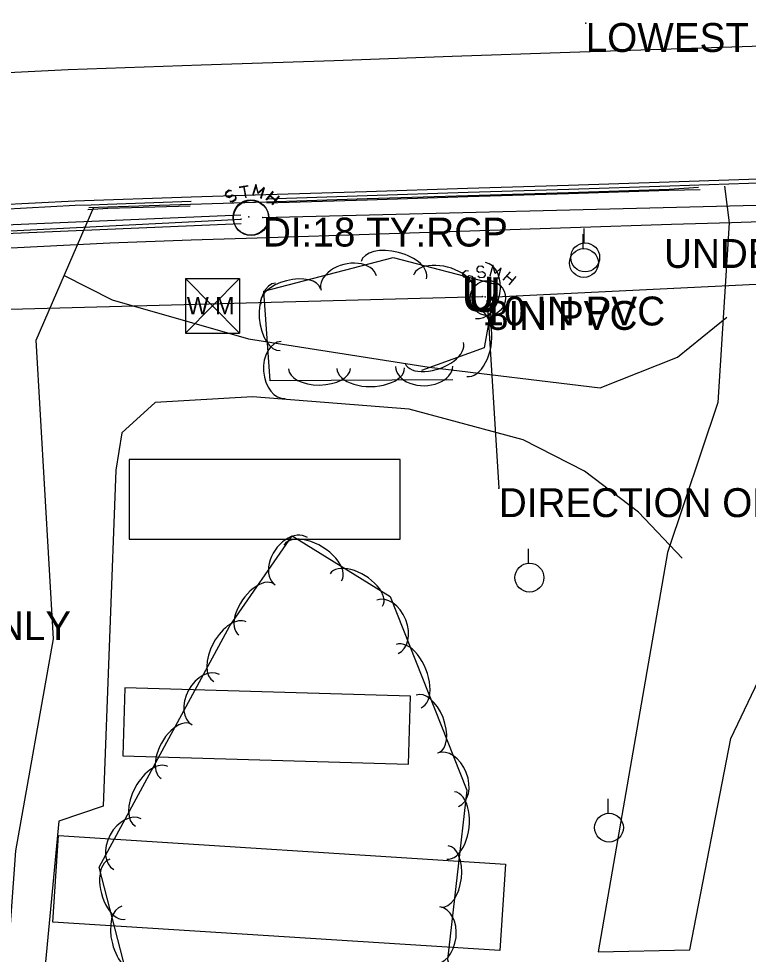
# Model space of a CAD drawing. Extents: x 978516 to 993312, y 1836504 to 1846212.
# Drawn here: x 982862.1 to 982988.3, y 1842518.7 to 1842680.5 of the extents above; entities that cross this region are included whole.
import ezdxf

# ---------------------------------------------------------------- set-up
doc = ezdxf.new("R2010")
doc.units = 0
for name, color, linetype in [('Default', 7, 'Continuous'), ('R_Drainage', 7, 'Continuous'), ('S_BUILDING', 7, 'Continuous'), ('S_CURB', 7, 'Continuous'), ('S_EDGE_PAVEMENT', 7, 'Continuous'), ('S_ELECTRIC_UTILITIES_ANNOT', 7, 'Continuous'), ('S_MISC_STRUCTURES_ANNOT', 7, 'Continuous'), ('S_PARKING', 7, 'Continuous'), ('S_PAVEMENT_CROWN', 7, 'Continuous'), ('S_SANITARY_SEWER', 7, 'Continuous'), ('S_SANITARY_SEWER_ANNOT', 7, 'Continuous'), ('S_SIDEWALK', 7, 'Continuous'), ('S_STORM_SEWER', 7, 'Continuous'), ('S_STORM_SEWER_ANNOT', 7, 'Continuous'), ('S_TREE', 7, 'Continuous'), ('S_UNDERGROUND_CABLE', 7, 'Continuous'), ('S_UNDERGROUND_CABLE_ANNOT', 7, 'Continuous'), ('S_UTILITY_POLE', 7, 'Continuous'), ('S_UTL_PT_SYM', 7, 'Continuous'), ('S_WATER_UTILITIES', 7, 'Continuous')]:
    doc.layers.add(name, color=color, linetype=linetype)

msp = doc.modelspace()

# ---------------------------------------------------------------- linework, layer by layer
at = {"layer": 'R_Drainage'}
for p, q in [((982805.82, 1842642.47), (982900.54, 1842646.59)), ((982805.89, 1842640.97), (982900.6, 1842645.09))]:
    msp.add_line(p, q, dxfattribs=at)
at = {"layer": 'S_BUILDING'}
for points in [[(982881.21, 1842590.47), (982928.07, 1842590.47), (982928.07, 1842604.26), (982881.21, 1842604.26)], [(982880.13, 1842553.01), (982929.51, 1842551.56), (982929.85, 1842563.31), (982880.48, 1842564.76)], [(982945.32, 1842519.31), (982868.03, 1842524.23), (982868.98, 1842539.2), (982946.28, 1842534.27)]]:
    msp.add_lwpolyline(points, close=True, dxfattribs=at)
at = {"layer": 'S_CURB'}
for points in [[(982904.98, 1842649.33), (982922.41, 1842649.89), (982939.84, 1842650.46), (982957.27, 1842651.02), (982974.69, 1842651.59), (982995.11, 1842652.28), (983015.52, 1842652.98), (983019.52, 1842653), (983028.38, 1842653.26)], [(982874.24, 1842647.82), (982877.51, 1842647.96), (982891.86, 1842648.42), (982904.99, 1842648.82), (982922.39, 1842649.36), (982939.8, 1842649.91), (982957.2, 1842650.45), (982974.61, 1842651), (982979.65, 1842651.34)], [(982905.03, 1842648.63), (982922.41, 1842649.18), (982939.8, 1842649.73), (982957.18, 1842650.28), (982974.56, 1842650.83), (982979.94, 1842650.93)], [(982809.81, 1842644.69), (982817.04, 1842645.25), (982821.37, 1842645.55), (982834, 1842646.22), (982846.62, 1842646.9), (982859.25, 1842647.57), (982871.87, 1842648.24), (982874.64, 1842648.29), (982877.5, 1842648.39), (982891.92, 1842648.94)], [(982874.09, 1842647.46), (982877.55, 1842647.71), (982891.78, 1842648.14)]]:
    msp.add_lwpolyline(points, dxfattribs=at)
at = {"layer": 'S_EDGE_PAVEMENT'}
msp.add_lwpolyline([(982799.93, 1842644.75), (982803.11, 1842645), (982816.92, 1842646.1), (982830.64, 1842646.83), (982844.36, 1842647.55), (982858.08, 1842648.28), (982871.81, 1842649.01), (982891.93, 1842649.67), (982904.86, 1842650.05), (982922.29, 1842650.6), (982939.73, 1842651.16), (982957.17, 1842651.71), (982974.61, 1842652.26), (982996.98, 1842652.99), (983019.36, 1842653.72), (983028.43, 1842653.99), (983041.71, 1842654.6), (983061.49, 1842655.28), (983081.27, 1842655.97), (983100.68, 1842656.61), (983120.09, 1842657.26)], dxfattribs=at)
at = {"layer": 'S_PARKING'}
for points in [[(982984.15, 1842651.53), (982984.99, 1842645.15), (982983.03, 1842614.12), (982974.3, 1842588.15), (982962.33, 1842519.11), (982978.17, 1842519.44), (982985.25, 1842556), (982991.86, 1842569.75), (983000.75, 1842574.33), (983023.62, 1842567.5), (983020.58, 1842546.43), (983030.93, 1842544.29), (983031.86, 1842560.4), (983034.84, 1842564.5), (983057.31, 1842558.5), (983078.68, 1842553.08), (983074.89, 1842507.31), (983067.14, 1842414.68), (983057.78, 1842326.04), (983057.9, 1842278.78)], [(982922.18, 1842196.88), (982909.94, 1842297.38), (982896.75, 1842320.31), (982877.93, 1842354.91), (982866.84, 1842402.3), (982858.77, 1842446.79), (982858.75, 1842497.45), (982861.63, 1842536.58), (982868.13, 1842573.22), (982865.15, 1842624.86), (982875.14, 1842647.91)], [(982869.85, 1842636.11), (982878.31, 1842631.86), (982901.87, 1842625.13), (982933.09, 1842620.24), (982962.66, 1842616.65), (982976.02, 1842621.92), (982984.55, 1842628.88)], [(982976.86, 1842587.17), (982969.31, 1842595.15), (982959.98, 1842602.25), (982949.35, 1842607.64), (982929.65, 1842612.94), (982902.54, 1842615.09), (982885.74, 1842614.13), (982879.95, 1842608.88), (982878.91, 1842602.38), (982876.72, 1842544.32), (982869.05, 1842541.7), (982866.73, 1842517.37), (982869.19, 1842495.68), (982882.79, 1842483.65), (982888.41, 1842472.31), (982886.27, 1842453.69), (982901.44, 1842450.8), (982901.04, 1842441.61), (982894.06, 1842439.3), (982885.4, 1842433.58), (982868.41, 1842435.14), (982861.27, 1842431.98), (982860.7, 1842430.81)]]:
    msp.add_lwpolyline(points, dxfattribs=at)
at = {"layer": 'S_PAVEMENT_CROWN'}
msp.add_lwpolyline([(982847.58, 1842670.55), (982870.67, 1842671.69), (982893.68, 1842672.48), (982916.68, 1842673.27), (982937.07, 1842674), (982957.45, 1842674.72), (982980.22, 1842675.47), (983002.98, 1842676.22), (983016.59, 1842676.65), (983030.19, 1842677.08), (983043.8, 1842677.51), (983057.4, 1842677.94), (983078.75, 1842678.75), (983100.11, 1842679.56), (983112.88, 1842680.02), (983125.65, 1842680.48)], dxfattribs=at)
at = {"layer": 'S_SANITARY_SEWER'}
for p, q in [((982938.92, 1842636.49), (982938.84, 1842636.1)), ((982938.84, 1842636.1), (982939.04, 1842635.83)), ((982939.46, 1842636.87), (982938.92, 1842636.49)), ((982939.04, 1842635.83), (982939.46, 1842635.71)), ((982939.89, 1842636.8), (982939.46, 1842636.87)), ((982939.46, 1842635.71), (982940.01, 1842636.06)), ((982940.01, 1842636.06), (982940.47, 1842635.98)), ((982940.47, 1842635.98), (982940.63, 1842635.71)), ((982940.63, 1842635.71), (982940.55, 1842635.29)), ((982945.9, 1842635.25), (982947.14, 1842636.72)), ((982946.56, 1842636.02), (982947.52, 1842635.21)), ((982948.11, 1842635.91), (982946.87, 1842634.43)), ((982940.01, 1842634.9), (982939.62, 1842634.98)), ((982940.55, 1842635.29), (982940.01, 1842634.9)), ((982943.11, 1842631.67), (982945.15, 1842599.29))]:
    msp.add_line(p, q, dxfattribs=at)
for points in [[(982942.56, 1842637.42), (982942.22, 1842637.69), (982941.56, 1842637.61), (982941.32, 1842637.26), (982941.36, 1842636.95), (982941.71, 1842636.64), (982942.33, 1842636.76), (982942.72, 1842636.45), (982942.76, 1842636.14), (982942.49, 1842635.75), (982941.87, 1842635.67), (982941.52, 1842635.94)], [(982945.01, 1842635.56), (982945.55, 1842637.42), (982944.5, 1842636.41), (982944.11, 1842637.84), (982943.57, 1842635.98)]]:
    msp.add_lwpolyline(points, dxfattribs=at)
msp.add_circle((982943.25, 1842632.18), 3.05, dxfattribs=at)
at = {"layer": 'S_SIDEWALK'}
msp.add_lwpolyline([(982810.26, 1842638.37), (982817.4, 1842638.97), (982827.62, 1842639.18), (982840.18, 1842639.82), (982852.74, 1842640.46), (982865.3, 1842641.1), (982877.86, 1842641.74), (982891.92, 1842642.24), (982905.28, 1842642.67), (982922.7, 1842643.24), (982940.13, 1842643.81), (982957.56, 1842644.38), (982974.98, 1842644.95), (982985.37, 1842645.26), (983009.07, 1842646.03), (983019.82, 1842646.43), (983041.63, 1842647.16), (983063.45, 1842647.9), (983077.67, 1842648.27), (983087.26, 1842648.6), (983101.56, 1842649.26), (983115.86, 1842649.93)], dxfattribs=at)
at = {"layer": 'S_STORM_SEWER'}
for p, q in [((982900.22, 1842651.39), (982901.73, 1842651.66)), ((982897.93, 1842650.42), (982897.85, 1842650.04)), ((982897.85, 1842650.04), (982898.05, 1842649.77)), ((982897.98, 1842650.33), (982897.9, 1842649.94)), ((982898.47, 1842650.81), (982897.93, 1842650.42)), ((982898.52, 1842650.71), (982897.98, 1842650.33)), ((982898.9, 1842650.73), (982898.47, 1842650.81)), ((982898.95, 1842650.64), (982898.52, 1842650.71)), ((982900.27, 1842651.29), (982901.78, 1842651.57)), ((982900.99, 1842651.55), (982901.34, 1842649.61)), ((982901.04, 1842651.45), (982901.39, 1842649.51)), ((982904.91, 1842649.18), (982906.15, 1842650.66)), ((982904.96, 1842649.09), (982906.2, 1842650.56)), ((982897.9, 1842649.94), (982898.1, 1842649.67)), ((982898.05, 1842649.77), (982898.47, 1842649.65)), ((982898.1, 1842649.67), (982898.52, 1842649.55)), ((982898.47, 1842649.65), (982899.02, 1842650)), ((982898.52, 1842649.55), (982899.07, 1842649.9)), ((982899.02, 1842648.84), (982898.63, 1842648.91)), ((982899.07, 1842648.74), (982898.68, 1842648.81)), ((982899.02, 1842650), (982899.48, 1842649.92)), ((982899.56, 1842649.22), (982899.02, 1842648.84)), ((982899.07, 1842649.9), (982899.53, 1842649.82)), ((982899.61, 1842649.12), (982899.07, 1842648.74)), ((982899.48, 1842649.92), (982899.64, 1842649.65)), ((982899.53, 1842649.82), (982899.69, 1842649.55)), ((982899.64, 1842649.65), (982899.56, 1842649.22)), ((982899.69, 1842649.55), (982899.61, 1842649.12)), ((982904.36, 1842646.08), (983037.51, 1842649.46)), ((982905.56, 1842649.96), (982906.53, 1842649.15)), ((982905.62, 1842649.86), (982906.58, 1842649.05)), ((982907.11, 1842649.84), (982905.87, 1842648.37)), ((982907.17, 1842649.74), (982905.93, 1842648.27)), ((982760.96, 1842638.59), (982900.57, 1842645.84))]:
    msp.add_line(p, q, dxfattribs=at)
for points in [[(982904.01, 1842649.49), (982904.56, 1842651.35), (982903.51, 1842650.35), (982903.12, 1842651.78), (982902.58, 1842649.92)], [(982904.07, 1842649.4), (982904.61, 1842651.26), (982903.56, 1842650.25), (982903.17, 1842651.68), (982902.63, 1842649.82)]]:
    msp.add_lwpolyline(points, dxfattribs=at)
for centre in [(982902.26, 1842646.12), (982902.31, 1842646.02)]:
    msp.add_circle(centre, 3.05, dxfattribs=at)
at = {"layer": 'S_TREE'}
for points in [[(982937.18, 1842618.04), (982905.59, 1842617.83), (982904.51, 1842633.37), (982926.9, 1842639.18), (982944.59, 1842634.57), (982942.64, 1842623.58), (982931.76, 1842619.64)], [(982985.1, 1842383.96), (982939.49, 1842403.16), (982905.88, 1842439.19), (982888.96, 1842483.71), (982876.05, 1842533.72), (982898.66, 1842575.46), (982909.39, 1842591.06), (982926.38, 1842580.56), (982939.63, 1842547.07), (982936.3, 1842517.78), (982946.72, 1842478.69), (982952.02, 1842440.15), (982977.09, 1842432.38), (982995.4, 1842425.28), (983007.44, 1842410.12), (982995.91, 1842386.7), (982977.56, 1842383.11)]]:
    msp.add_lwpolyline(points, dxfattribs=at)
for centre, major_axis, ratio, start_param, end_param in [((982926.99, 1842637), (-5.68, 1.46), 0.540818, 3.135175, 6.276767), ((982919.19, 1842634.76), (-4.8, -1.2), 0.674571, 3.154685, 6.296278), ((982935.56, 1842634.77), (-5.17, 1.33), 0.531597, 3.135371, 6.276964), ((982941.98, 1842633.48), (0.87, 4.85), 0.688266, 3.145039, 6.286631), ((982909.17, 1842632.43), (-5.17, -1.32), 0.532252, 3.149447, 6.291039), ((982906.95, 1842628.93), (0.41, -5.84), 0.551148, 3.140559, 6.282151), ((982940.62, 1842624.36), (1.03, 5.75), 0.552454, 3.143688, 6.285281), ((982907.85, 1842619.73), (0.35, -4.93), 0.686642, 3.139896, 6.281488), ((982933.99, 1842622.67), (5.03, 1.8), 0.532668, 3.148368, 6.289961), ((982914.14, 1842619.97), (5.34, 0.06), 0.531388, 3.133497, 6.275089), ((982923, 1842620.03), (5.86, 0.07), 0.540606, 3.133241, 6.274834), ((982932.24, 1842620.35), (4.95, 0.08), 0.673474, 3.128116, 6.269709), ((982909.25, 1842586.66), (-2.8, -4.08), 0.685523, 3.140729, 6.282322), ((982912.98, 1842586.35), (-4.99, 3.08), 0.550535, 3.141114, 6.282707), ((982920.52, 1842581.69), (-4.54, 2.81), 0.541147, 3.141129, 6.282722), ((982903.2, 1842578.32), (-3.03, -4.4), 0.540867, 3.141082, 6.282675), ((982925.9, 1842575.3), (-1.82, 4.61), 0.685113, 3.141625, 6.283217), ((982898.65, 1842570.99), (-2.8, -5.16), 0.549961, 3.141725, 6.283317), ((982929.55, 1842566.78), (-2.16, 5.46), 0.549921, 3.141612, 6.283205), ((982894.47, 1842562.72), (-2.36, -4.36), 0.685163, 3.141809, 6.283401), ((982932.81, 1842558.54), (-1.97, 4.97), 0.540544, 3.141612, 6.283204), ((982889.33, 1842553.79), (-2.55, -4.7), 0.540582, 3.14172, 6.283313), ((982936.36, 1842548.86), (-1.82, 4.61), 0.685113, 3.141625, 6.283217), ((982885.11, 1842545.99), (-2.8, -5.16), 0.549961, 3.141725, 6.283317), ((982936.8, 1842540.96), (0.67, 5.83), 0.550221, 3.142272, 6.283865), ((982880.93, 1842537.72), (-2.36, -4.36), 0.685163, 3.141809, 6.283401), ((982935.8, 1842532.15), (0.61, 5.31), 0.540838, 3.142251, 6.283843), ((982879.22, 1842529.93), (1.34, -5.18), 0.540544, 3.141465, 6.283058), ((982881.44, 1842521.34), (1.47, -5.68), 0.549921, 3.141461, 6.283053), ((982934.37, 1842521.95), (0.56, 4.92), 0.685487, 3.142706, 6.284298)]:
    msp.add_ellipse(centre, major_axis=major_axis, ratio=ratio, start_param=start_param, end_param=end_param, dxfattribs=at)
at = {"layer": 'S_UNDERGROUND_CABLE'}
for p, q in [((982943.42, 1842632.31), (983078.1, 1842638.97)), ((982818.07, 1842629.1), (982942.32, 1842632.43))]:
    msp.add_line(p, q, dxfattribs=at)
at = {"layer": 'S_UTILITY_POLE'}
for p, q in [((982959.93, 1842641.72), (982959.93, 1842644.2)), ((982959.72, 1842640.75), (982959.72, 1842643.23)), ((982950.3, 1842586.34), (982950.3, 1842588.82)), ((982964.06, 1842543.1), (982964.06, 1842545.58))]:
    msp.add_line(p, q, dxfattribs=at)
for centre in [(982959.86, 1842638.23), (982960.08, 1842639.2), (982950.44, 1842583.82), (982964.2, 1842540.58)]:
    msp.add_circle(centre, 2.5, dxfattribs=at)
at = {"layer": 'S_UTL_PT_SYM'}
for points in [[(982960.17, 1842679.73), (982960.17, 1842679.78), (982960.17, 1842679.73), (982960.12, 1842679.73), (982960.17, 1842679.73), (982960.17, 1842679.68), (982960.17, 1842679.73), (982960.22, 1842679.73)], [(982900.57, 1842645.84), (982900.57, 1842645.89), (982900.57, 1842645.84), (982900.52, 1842645.84), (982900.57, 1842645.84), (982900.57, 1842645.79), (982900.57, 1842645.84), (982900.62, 1842645.84)], [(982901.91, 1842646.21), (982901.91, 1842646.26), (982901.91, 1842646.21), (982901.86, 1842646.21), (982901.91, 1842646.21), (982901.91, 1842646.16), (982901.91, 1842646.21), (982901.96, 1842646.21)], [(982904.36, 1842646.08), (982904.36, 1842646.13), (982904.36, 1842646.08), (982904.31, 1842646.08), (982904.36, 1842646.08), (982904.36, 1842646.03), (982904.36, 1842646.08), (982904.41, 1842646.08)], [(982942.32, 1842632.43), (982942.32, 1842632.48), (982942.32, 1842632.43), (982942.27, 1842632.43), (982942.32, 1842632.43), (982942.32, 1842632.38), (982942.32, 1842632.43), (982942.37, 1842632.43)], [(982942.8, 1842632.37), (982942.8, 1842632.42), (982942.8, 1842632.37), (982942.75, 1842632.37), (982942.8, 1842632.37), (982942.8, 1842632.32), (982942.8, 1842632.37), (982942.85, 1842632.37)], [(982943.42, 1842632.31), (982943.42, 1842632.36), (982943.42, 1842632.31), (982943.37, 1842632.31), (982943.42, 1842632.31), (982943.42, 1842632.26), (982943.42, 1842632.31), (982943.47, 1842632.31)], [(982943.11, 1842631.67), (982943.11, 1842631.72), (982943.11, 1842631.67), (982943.06, 1842631.67), (982943.11, 1842631.67), (982943.11, 1842631.62), (982943.11, 1842631.67), (982943.16, 1842631.67)], [(982945.15, 1842599.29), (982945.15, 1842599.34), (982945.15, 1842599.29), (982945.1, 1842599.29), (982945.15, 1842599.29), (982945.15, 1842599.24), (982945.15, 1842599.29), (982945.2, 1842599.29)]]:
    msp.add_lwpolyline(points, dxfattribs=at)
at = {"layer": 'S_WATER_UTILITIES'}
for p, q in [((982890.99, 1842635.57), (982900.33, 1842635.57)), ((982890.99, 1842635.57), (982890.99, 1842626.08)), ((982890.99, 1842635.57), (982900.33, 1842626.08)), ((982900.33, 1842635.57), (982890.99, 1842626.08)), ((982900.33, 1842635.57), (982900.33, 1842626.08)), ((982890.99, 1842626.08), (982900.33, 1842626.08))]:
    msp.add_line(p, q, dxfattribs=at)

# ---------------------------------------------------------------- texts
at = {"layer": 'Default'}
for p in [(982938.69, 1842629.88), (982939.79, 1842629.76)]:
    msp.add_text('U', height=6, dxfattribs=at).set_placement(p)
at = {"layer": 'S_ELECTRIC_UTILITIES_ANNOT'}
msp.add_text('LOWEST UTILITY LINE', height=5, dxfattribs=at).set_placement((982960.17, 1842674.73))
at = {"layer": 'S_MISC_STRUCTURES_ANNOT'}
msp.add_text('UNDERGROUND FOC BOX', height=5, dxfattribs=at).set_placement((982973.72, 1842637.38))
at = {"layer": 'S_SANITARY_SEWER_ANNOT'}
for s, p in [('10 IN PVC', (982942.32, 1842627.43)), ('8IN PVC', (982943.11, 1842626.67)), ('DIRECTION ONLY', (982945.15, 1842594.29)), ('DIRECTION ONLY', (982814.35, 1842573.02))]:
    msp.add_text(s, height=5, dxfattribs=at).set_placement(p)
at = {"layer": 'S_STORM_SEWER_ANNOT'}
msp.add_text('DI:18 TY:RCP', height=5, dxfattribs=at).set_placement((982904.36, 1842641.08))
at = {"layer": 'S_UNDERGROUND_CABLE_ANNOT'}
msp.add_text('10 IN PVC', height=5, dxfattribs=at).set_placement((982942.32, 1842627.43))
at = {"layer": 'S_WATER_UTILITIES'}
msp.add_text('W M', height=3, dxfattribs=at).set_placement((982891.2, 1842629.34))

doc.saveas('drawing.dxf')
